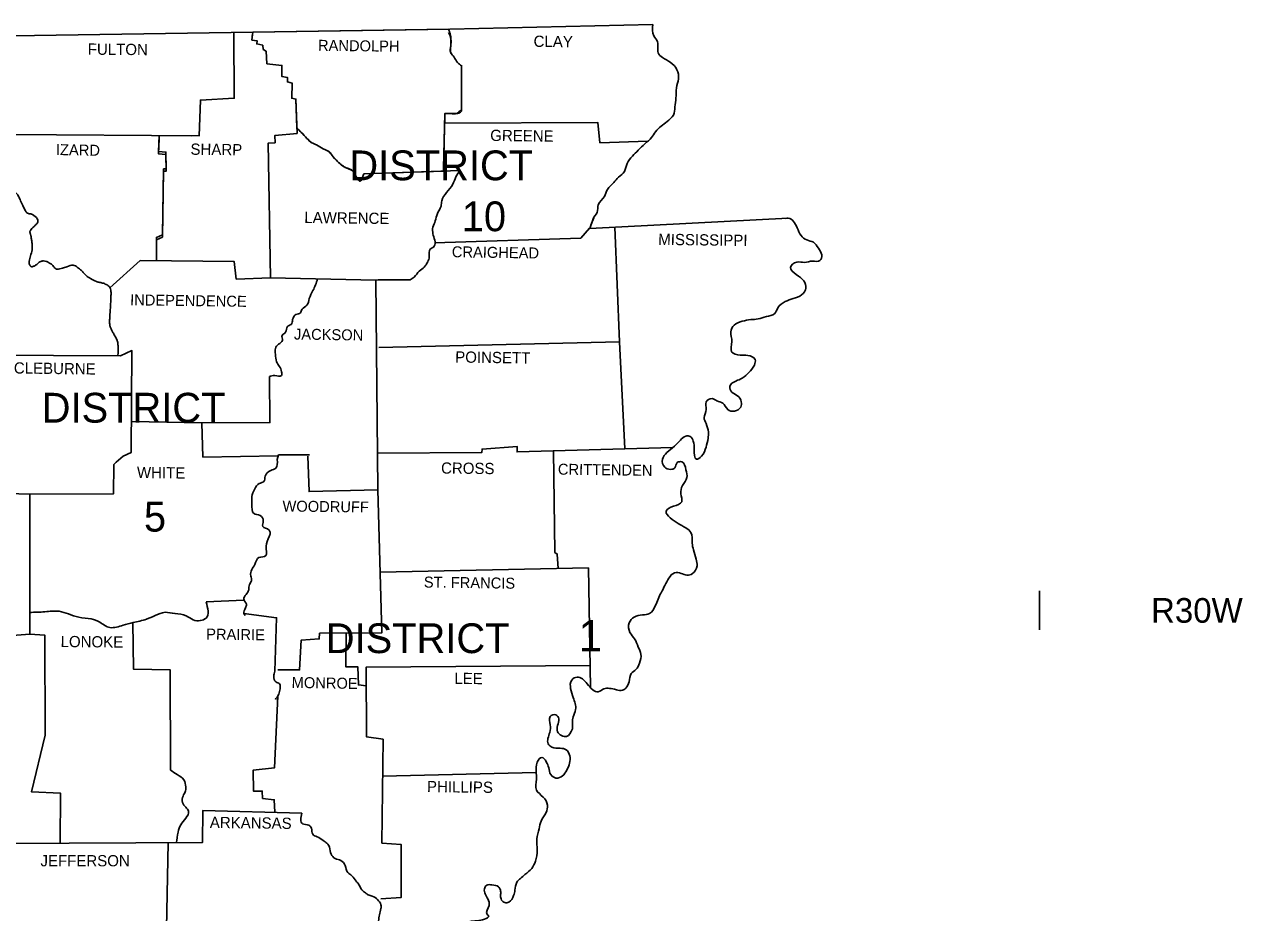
# Model space of a CAD drawing. Extents: x 31699 to 244310, y -8841 to 11474.
# Drawn here: x 80783 to 85344, y 7032 to 10358 of the extents above; entities that cross this region are included whole.
import ezdxf

# ---------------------------------------------------------------- set-up
doc = ezdxf.new("R2010")
doc.units = 0
for name, color, linetype in [('Default', 7, 'Continuous'), ('R_Border', 7, 'Continuous'), ('R_Border Prem', 7, 'Continuous'), ('R_Grid', 7, 'Continuous')]:
    doc.layers.add(name, color=color, linetype=linetype)

msp = doc.modelspace()

# ---------------------------------------------------------------- linework, layer by layer
at = {"layer": 'Default'}
msp.add_line((84583.5, 8237), (84583.5, 8090.7), dxfattribs=at)
at = {"layer": 'R_Border Prem'}
for p, q in [((81638.4, 10328.9), (82370.6, 10340.3)), ((82419.4, 10202.4), (82419.4, 10032.6)), ((82900.7, 9593.9), (82912.5, 9630.1)), ((82903.7, 9605.6), (82915.4, 9634)), ((81734.5, 8746.6), (81850.9, 8746.6))]:
    msp.add_line(p, q, dxfattribs=at)
for points in [[(77768, 10313), (79350.1, 10312), (80738.5, 10314.9), (82376.3, 10340.4), (83135.6, 10358)], [(80738.4, 10314.9), (80740.4, 10076.2), (80723.8, 10075.2), (80726.7, 9831.6), (80658.2, 9821.8), (80664.1, 9756.3), (80687.6, 9725.9), (80685.6, 9648.7), (80552.6, 9643.8), (80547.7, 9524.4), (80426.3, 9520.5), (80420.5, 9375.7), (80427.3, 9363.9), (80430.3, 9133), (80639.6, 9119.3), (80636.7, 8603.7), (80803, 8598.8), (80803, 8074.4), (80671.9, 8064.6), (80662.1, 7949.2), (80442, 7948.2)], [(81567.1, 10327.8), (81569.1, 10081.1), (81441.9, 10074.3), (81438, 9941.2), (80725.4, 9945.1)], [(81803.3, 9970.4), (81800, 10078.2), (81784.4, 10081.1), (81785.4, 10137.9), (81767.7, 10142.7), (81767.7, 10159.4), (81747.2, 10162.3), (81747.2, 10204.4), (81691.4, 10210.3), (81688.5, 10257.2), (81677.7, 10264.1), (81675.8, 10279.7), (81653.3, 10284.6), (81654.2, 10296.4), (81634.7, 10299.3), (81638.4, 10328.9)], [(81637.6, 10322.8), (81634.7, 10299.3), (81654.2, 10296.4), (81653.3, 10284.6), (81675.8, 10279.7), (81677.7, 10264.1), (81688.5, 10257.2), (81691.4, 10210.3), (81747.2, 10204.4), (81747.2, 10162.3), (81767.7, 10159.4), (81767.7, 10142.7), (81785.4, 10137.9), (81784.4, 10081.1), (81800, 10078.2), (81803.9, 9950), (81720.8, 9942.2), (81721.8, 9914.8), (81696.3, 9913.8), (81705.1, 9408.9), (82099.4, 9400.1), (82106.3, 8615.5), (81849, 8608.6), (81844.1, 8740.7)], [(82419.4, 10205.4), (82419.4, 10040)], [(82357.7, 10024.4), (82352.6, 9808.8), (82053.4, 9798.3)], [(82352.8, 9819.9), (82357.7, 10024.4), (82357.7, 9988.2), (82930.1, 9991.1), (82937.9, 9914.8), (83117.5, 9921.3)], [(81287.5, 9942), (81285.4, 9881.5), (81312.8, 9879.6), (81313.8, 9816.9), (81304, 9816.9), (81300.1, 9570.4), (81277.6, 9560.6), (81277.6, 9478.4)], [(81287.3, 9929.5), (81285.4, 9872.7), (81312.8, 9870.7), (81313.8, 9808.1), (81304, 9808.1), (81300.1, 9561.6), (81277.6, 9551.8), (81277.6, 9473.7)], [(81409.6, 9936.3), (81410.6, 9937.3)], [(82053.4, 9798.3), (82414.1, 9811)], [(82900.7, 9593.9), (83643.4, 9632)], [(82318.7, 9539.9), (82866.5, 9557.7), (82898.8, 9594.8)], [(82994.4, 9598.7), (83011.3, 9169.2), (83031.2, 8768.4)], [(81103.3, 9371.9), (81216.9, 9474.5), (81569.1, 9469.6), (81576, 9404), (81705.1, 9409)], [(82227.6, 9402.1), (82108.2, 9402.1), (82099.4, 9400.1)], [(83011.3, 9169.2), (82110.2, 9148.7)], [(80639.6, 9119.3), (81142.5, 9116.4), (81185.6, 9136.9), (81182.7, 8754.4), (81153.3, 8741.7), (81126.9, 8719.2), (81118.1, 8710.4), (81117.1, 8600.8), (80803, 8598.8)], [(81700.2, 9039.1), (81702.2, 8866.9), (81447.8, 8865.9), (81183.6, 8870.9)], [(81447.8, 8865.9), (81451.7, 8737.8), (81733.4, 8742.8)], [(82105.1, 8752.4), (82495.7, 8754.4), (82496.7, 8768.1), (82627.8, 8777.9), (82627.8, 8757.3), (83210.6, 8773.3)], [(82764.7, 8761.1), (82769.6, 8380.6), (82778.4, 8374.8), (82781.6, 8320.6)], [(81734.5, 8746.6), (81729.6, 8728.9)], [(82106.3, 8615.5), (82121, 8079.3), (81888.1, 8078.3), (81887.1, 8056.8), (81819.6, 8052.9), (81813.7, 7941.3), (81731.5, 7941.3)], [(82114.7, 8307.2), (82894.9, 8322.9)], [(82894.9, 8322.9), (82903.1, 7874.7)], [(81463.5, 8195.7), (81605.3, 8202.6)], [(81605.3, 8151.7), (81727.6, 8136), (81720.8, 7936.4)], [(80803, 8074.4), (80859.8, 8070.5), (80860.8, 7696.7), (80809.9, 7484.4), (80918.5, 7479.5), (80917.5, 7292.5)], [(81189.5, 8119.4), (81191.5, 7944.3), (81329.4, 7941.3), (81330.4, 7565.6)], [(81987.9, 8078.7), (81986.9, 7952.1), (82031.9, 7952.1), (82033.9, 7884.6), (82062.8, 7881.6)], [(82118, 7084.2), (82194.3, 7089.1), (82193.4, 7287.8), (82121.9, 7292.6), (82125.8, 7681.1), (82064.2, 7689.9), (82062.2, 7951.1), (82901.6, 7957)], [(81731.5, 7842.5), (81719.8, 7574.4), (81639.6, 7565.6), (81641.5, 7486.4), (81673.8, 7487.3), (81674.8, 7460), (81718.8, 7455.1), (81720.3, 7407.8)], [(82124.5, 7543), (82699.3, 7557.3)], [(81821.6, 7405.2), (81451.7, 7414.9), (81449.8, 7294.6), (80701.3, 7291.7)], [(81321.7, 7294.1), (81313.8, 6910.1), (81449.8, 6899.3)]]:
    msp.add_lwpolyline(points, dxfattribs=at)
for points in [[(83135.6, 10358), (83140.4, 10314.9), (83154.1, 10292.4), (83156.1, 10251.3), (83172.7, 10233.7), (83201.1, 10216.1), (83226.5, 10187.8), (83232.4, 10154.5), (83224.6, 10120.2), (83222.6, 10082.1), (83218.7, 10048.8), (83212.9, 10018.5), (83189.4, 9994), (83166.9, 9976.4), (83146.3, 9955.9), (83131.6, 9934.3), (83106.2, 9910.9), (83080.8, 9886.4), (83060.2, 9864.9), (83039.7, 9837.5), (83029.9, 9807.2), (83007.4, 9785.6), (82989.8, 9766.1), (82966.3, 9739.6), (82954.6, 9713.2), (82932, 9682.9), (82927.2, 9653.5), (82912.5, 9630.1), (82911.5, 9626.1)], [(82370.6, 10340.3), (82372.5, 10335.8), (82374.3, 10331.2), (82377.4, 10322), (82379.5, 10312.6), (82379.8, 10310.3), (82380, 10307.9), (82380.2, 10303.2), (82380.1, 10296.6), (82379.8, 10290), (82379.5, 10283.4), (82379.2, 10276.8), (82379.1, 10273.7), (82378.6, 10264.6), (82378.6, 10258.4), (82378.8, 10255.4), (82379, 10253.9), (82379.1, 10253.1), (82379.2, 10252.3), (82380, 10249.9), (82380.6, 10248.7), (82381.3, 10247.6), (82382.9, 10245.5), (82384.7, 10243.6), (82388.6, 10239.7), (82390.4, 10237.8), (82392, 10235.7), (82395.1, 10230.6), (82398.1, 10225.4), (82401.3, 10220.2), (82402.9, 10217.6), (82404.7, 10215.1), (82406.8, 10212.7), (82409.2, 10210.4), (82411.8, 10208.4), (82419.4, 10202.4)], [(82371.4, 10327.7), (82380.2, 10303.2), (82379.2, 10276.8), (82379.2, 10252.3), (82392, 10235.7), (82404.7, 10215.1), (82414.5, 10206.3)], [(82415.5, 10037.1), (82402.7, 10024.4), (82378.3, 10024.4), (82357.7, 10024.4)], [(82419.4, 10032.6), (82417.6, 10030.9), (82415.6, 10029.3), (82411.6, 10026.7), (82407.3, 10025), (82405, 10024.5), (82403.9, 10024.4), (82402.7, 10024.4), (82378.3, 10024.4), (82357.7, 10024.4)], [(82053.4, 9798.3), (82051.9, 9794.1), (82050.3, 9789.2), (82046.4, 9779.4), (82042.2, 9772.4), (82040, 9771.1), (82038.9, 9771.2), (82037.8, 9771.9), (82037.3, 9772.4), (82036.9, 9772.8), (82036, 9773.8), (82034.1, 9776), (82030.5, 9781.2), (82026.8, 9786.9), (82024.9, 9789.8), (82023.1, 9792.5), (82020.4, 9796.7), (82017.9, 9800.9), (82015.2, 9805.1), (82012.3, 9809.1), (82009.2, 9812.2), (82005.5, 9814.5), (81997, 9817.8), (81988.1, 9820.6), (81980.1, 9824.8), (81974.8, 9828.7), (81969.6, 9832.8), (81964.5, 9837), (81959.5, 9841.4), (81949.1, 9851.5), (81939, 9861.9), (81937, 9864.2), (81935.3, 9866.6), (81932.1, 9871.7), (81928.6, 9876.5), (81924.3, 9880.5), (81923, 9881.4), (81921.6, 9882.2), (81913.1, 9886.6), (81907.4, 9889.3), (81901.8, 9892.3), (81889.1, 9899.6), (81876.3, 9906.9), (81870.9, 9909.6), (81865.3, 9911.9), (81859.8, 9914.4), (81854.8, 9917.7), (81853.6, 9918.8), (81852.3, 9919.9), (81849.9, 9922.1), (81845.3, 9926.8), (81836.2, 9936.3), (81819.7, 9953.2), (81803.3, 9970.4)], [(81814.7, 9958.8), (81836.2, 9936.3), (81854.8, 9917.7), (81876.3, 9906.9), (81901.8, 9892.3), (81924.3, 9880.5), (81939, 9861.9), (81959.5, 9841.4), (81980.1, 9824.8), (82012.3, 9809.1), (82023.1, 9792.5), (82037.8, 9771.9), (82053.4, 9798.3)], [(82414.1, 9811), (82398.8, 9786.6), (82387.1, 9759.2), (82363.6, 9727.9), (82346, 9697.6), (82343, 9677), (82329.4, 9649.6), (82321.5, 9622.2), (82312.7, 9598.8), (82312.7, 9574.3), (82319.6, 9549.8), (82317.6, 9527.3), (82302.9, 9516.6), (82299, 9488.2), (82293.1, 9468.6), (82280.4, 9449.1), (82261.8, 9434.4), (82242.3, 9411.9), (82227.6, 9402.1)], [(80687.6, 9725.9), (80697.2, 9722.3), (80707, 9720.3), (80716.9, 9719.5), (80726.7, 9719.1), (80732.8, 9721.1), (80738.9, 9725.5), (80744.7, 9728.9), (80747.5, 9729.2), (80750.2, 9727.9), (80755.8, 9722.3), (80760.1, 9716), (80763.6, 9709.3), (80766.8, 9702.5), (80775.6, 9682.9), (80782.4, 9668.5), (80786.1, 9661.4), (80788.2, 9657.9), (80790.3, 9654.5), (80794.9, 9650.8), (80801.1, 9649.2), (80807.7, 9648), (80810.9, 9647.1), (80813.8, 9645.7), (80831.4, 9630.1), (80833.9, 9621.6), (80833.3, 9617.2), (80831.4, 9613.4), (80827.7, 9609.4), (80823.7, 9605.6), (80819.6, 9601.8), (80815.8, 9597.8), (80814, 9595.9), (80808.4, 9590.4), (80805.4, 9586.5), (80804.5, 9584.4), (80804, 9582.1), (80804.3, 9577.5), (80805.4, 9572.9), (80806.8, 9568.2), (80807.9, 9563.5), (80810, 9550.8), (80811.8, 9538.1), (80811.8, 9513.6), (80806, 9491.1), (80801.1, 9470.6), (80800.6, 9466.1), (80801.2, 9461.7), (80803, 9457.3), (80804.3, 9455.1), (80806, 9453), (80808, 9451.3), (80810.2, 9450.5), (80815.1, 9451.2), (80824.6, 9455.9), (80829.5, 9459.4), (80834.1, 9463.6), (80838.9, 9467.7), (80844.1, 9470.6), (80849.1, 9471.8), (80854.4, 9472.3), (80864.7, 9470.6), (80874.7, 9465.7), (80884.2, 9459.8), (80889.5, 9454.9), (80894.1, 9449), (80899, 9443.8), (80901.7, 9442.1), (80903.2, 9441.5), (80904.8, 9441.2), (80915, 9442.2), (80925.3, 9445.1), (80942, 9450), (80965.5, 9456.9), (80982.1, 9448.1), (80996.8, 9436.3), (81001.3, 9431.8), (81005.5, 9427), (81009.8, 9422.2), (81014.4, 9417.7), (81031, 9406), (81052.5, 9395.2), (81059, 9393.1), (81065.6, 9391.7), (81072.3, 9390.3), (81078.9, 9388.4), (81092.8, 9382.4), (81098.7, 9377.9), (81101.3, 9375.1), (81102.4, 9373.5), (81103.4, 9371.8), (81105, 9368.2), (81107.3, 9357.6), (81107.5, 9350.5), (81107.3, 9343.4), (81106.3, 9318.9), (81104.4, 9288.6), (81102.4, 9255.3), (81102, 9247.2), (81102.1, 9239.1), (81103, 9231), (81104, 9227), (81105.4, 9223), (81110.5, 9212), (81116.1, 9201.5), (81123.1, 9189), (81129.8, 9176.1), (81132.9, 9164.5), (81133.4, 9158.6), (81133.7, 9152.6), (81134.2, 9134.5), (81132.9, 9116.5)], [(83632.6, 9631), (83643.4, 9632), (83676.6, 9596.8), (83691.3, 9567.4), (83712.8, 9550.8), (83737.3, 9542), (83755.9, 9519.5), (83768.6, 9495), (83761.7, 9473.5), (83734.3, 9471.6), (83704, 9466.7), (83674.7, 9467.6), (83651.2, 9448.1), (83672.7, 9421.7), (83701.1, 9397.2), (83708.9, 9370.8), (83693.2, 9345.3), (83661.9, 9331.6), (83631.6, 9319.9), (83604.2, 9296.4), (83591.5, 9273.9), (83561.2, 9264.1), (83529.9, 9255.3), (83502.5, 9252.4), (83471.2, 9246.5), (83440.8, 9231.8), (83428.1, 9206.4), (83432, 9170.2), (83431, 9132.1), (83463.3, 9119.3), (83491.7, 9118.4), (83519.1, 9103.7), (83516.2, 9082.2), (83495.6, 9054.8), (83471.2, 9033.2), (83446.7, 9022.5), (83424.2, 9001.9), (83432, 8981.4), (83452.6, 8967.7), (83467.2, 8945.2), (83465.3, 8924.6), (83441.8, 8910), (83416.4, 8915.8), (83397.8, 8940.3), (83376.2, 8948.1), (83357.7, 8956.9), (83336.1, 8944.2), (83336.1, 8915.8), (83328.3, 8885.5), (83335.2, 8863), (83344, 8831.7), (83343, 8808.2), (83335.2, 8774.9), (83318.5, 8740.7), (83299, 8729.9), (83291.1, 8767.1), (83287.2, 8797.4), (83275.5, 8815), (83259.8, 8816), (83239.3, 8801.3), (83216.8, 8778.8), (83188.4, 8754.4), (83171.8, 8729.9), (83180.6, 8699.6), (83202.1, 8691.8), (83218.7, 8697.6), (83227.5, 8717.2), (83244.2, 8720.1), (83259.8, 8689.8)], [(81880.7, 9405.1), (81863.6, 9361), (81849.9, 9331.6), (81841.1, 9306.2), (81822.5, 9291.5), (81816.7, 9277.8), (81800, 9272), (81787.3, 9252.4), (81781.4, 9234.8), (81767.7, 9227), (81760.9, 9205.4), (81748.2, 9193.7), (81749.2, 9174.1), (81734.5, 9160.4), (81722.7, 9144.8), (81722.7, 9123.2), (81727.6, 9094.9), (81737.4, 9078.2), (81746.2, 9056.7), (81745.2, 9043), (81720.8, 9043), (81700.2, 9039.1)], [(81729.6, 8728.9), (81724.7, 8696.7), (81706.1, 8687.9), (81684.6, 8666.3), (81679.7, 8646.8), (81662.1, 8638.9), (81645.4, 8618.4), (81634.7, 8590), (81634.7, 8560.7), (81641.5, 8527.4), (81666, 8518.6), (81677.7, 8499), (81675.8, 8478.5), (81699.3, 8464.8), (81703.2, 8453), (81699.3, 8440.3), (81688.5, 8404.1), (81689.5, 8379.7), (81687.5, 8368.9), (81661.1, 8362), (81645.4, 8335.6), (81634.7, 8317), (81630.8, 8292.6), (81633.7, 8275), (81625.9, 8261.3), (81622.9, 8240.7), (81613.2, 8223.1), (81604.4, 8206.5), (81614.1, 8186.9), (81611.2, 8173.2), (81605.3, 8151.7), (81610.2, 8144.8)], [(83259.8, 8689.8), (83263.7, 8661.4), (83247.1, 8631.1), (83241.2, 8600.8), (83244.2, 8570.4), (83212.9, 8553.8), (83185.5, 8534.2), (83201.1, 8510.8), (83230.5, 8489.2), (83259.8, 8472.6), (83278.4, 8456), (83283.3, 8415.9), (83288.2, 8390.4), (83298, 8355.2), (83301.9, 8330.7), (83284.3, 8301.4), (83263.7, 8295.5), (83242.2, 8302.4), (83216.8, 8304.3), (83196.2, 8284.8), (83181.5, 8257.4), (83166.9, 8230), (83156.1, 8206.5), (83145.3, 8181), (83123.8, 8151.7), (83097.4, 8146.8), (83066.1, 8139), (83047.5, 8117.4), (83050.4, 8081.2), (83068, 8056.8), (83081.7, 8026.5), (83091.5, 8000), (83086.6, 7966.8), (83072.9, 7942.3), (83055.3, 7927.6), (83047.5, 7896.3), (83034.8, 7872.8), (83023, 7865), (82999.6, 7867), (82974.1, 7871.9), (82952.6, 7869.9), (82932, 7859.1), (82911.5, 7866), (82890, 7889.5), (82872.4, 7907.1), (82852.8, 7913.9), (82832.3, 7903.2), (82828.3, 7870.9), (82838.1, 7837.6), (82846.9, 7792.6), (82838.1, 7765.2), (82835.2, 7720.2)], [(80802.6, 8156.5), (80859.8, 8158.5), (80913.6, 8160.5), (80947.8, 8150.7), (80987, 8138), (81033, 8132.1), (81065.2, 8119.4), (81103.4, 8099.8), (81152.3, 8108.6), (81190.5, 8118.4), (81240.4, 8131.1), (81272.7, 8144.8), (81309.9, 8156.6), (81347, 8151.7), (81389.1, 8143.9), (81415.5, 8128.2), (81463.5, 8135.1), (81463.5, 8195.7)], [(81720.8, 7936.4), (81716.9, 7916.9), (81724.7, 7896.3), (81738.4, 7889.5), (81740.3, 7869.9), (81735.5, 7850.3), (81731.5, 7842.5), (81722.7, 7830.8)], [(82835.2, 7720.2), (82812.7, 7691.8), (82779.4, 7709.4), (82779.4, 7732.9), (82784.3, 7757.4), (82772.6, 7773), (82752, 7766.2), (82752, 7735.9), (82750.1, 7706.5), (82744.2, 7664.4), (82757.9, 7651.7), (82789.2, 7647.8), (82811.7, 7641.9), (82825.4, 7619.4), (82824.4, 7592), (82813.7, 7565.6), (82798, 7544.1), (82773.5, 7536.3), (82754, 7549), (82746.2, 7574.4), (82737.3, 7596.9), (82720.7, 7613.6), (82703.1, 7595), (82699.2, 7560.7), (82700.2, 7531.4), (82700.2, 7491.3), (82725.6, 7464.8), (82741.3, 7434.5), (82736.4, 7407.1), (82717.8, 7374.8), (82710, 7346.5), (82702.1, 7308.3), (82703.1, 7266.2), (82696.3, 7225.1), (82682.6, 7197.7), (82657.1, 7175.2), (82640.5, 7160.6), (82626.8, 7145.9), (82619.9, 7116.5), (82615, 7096), (82596.5, 7071.5), (82581.8, 7069.6), (82570, 7079.4), (82566.1, 7096), (82566.1, 7112.6), (82558.3, 7129.3), (82533.8, 7136.1), (82514.3, 7135.1), (82505.5, 7121.4), (82518.2, 7083.3), (82523.1, 7058.8), (82516.2, 7025.5), (82520.1, 7021.6), (82484.9, 7003), (82456.5, 7000.1), (82433.1, 6993.3), (82410.6, 6978.6), (82399.8, 6957.1), (82384.1, 6939.4), (82370.4, 6922.8), (82351.9, 6915), (82331.3, 6918.9), (82303.9, 6921.8), (82288.3, 6902.3), (82293.1, 6873.9), (82311.7, 6857.3), (82339.1, 6849.4), (82367.5, 6851.4), (82394.9, 6854.3), (82420.3, 6840.6), (82415.5, 6814.2), (82391, 6801.5), (82354.8, 6797.6), (82325.4, 6800.5), (82290.2, 6792.7), (82272.6, 6770.2), (82282.4, 6735.9), (82320.5, 6722.2), (82338.2, 6689.9), (82339.1, 6659.6), (82326.4, 6619.5), (82308.8, 6600.9), (82274.6, 6593.1), (82248.1, 6588.2), (82244.2, 6543.2), (82232.5, 6520.7), (82211.9, 6513.8), (82182.6, 6528.5), (82165, 6535.4), (82143.5, 6545.1), (82116.1, 6561.8), (82095.5, 6558.8), (82101.4, 6515.8), (82103.3, 6513.8), (82126.8, 6481.5), (82150.3, 6456.1), (82161.1, 6425.8)], [(81330.4, 7565.6), (81354.9, 7549), (81380.3, 7529.4), (81387.1, 7503), (81385.2, 7484.4), (81377.4, 7468.8), (81375.4, 7444.3), (81387.1, 7426.7), (81397.9, 7412), (81387.1, 7385.6), (81368.6, 7361.1), (81358.8, 7333.7), (81351.9, 7292.6)], [(81821.6, 7405.2), (81824.5, 7365), (81848, 7359.2), (81857.8, 7348.4), (81862.7, 7325.9), (81879.3, 7316.1), (81901.8, 7302.4), (81915.5, 7292.6), (81925.3, 7277), (81931.1, 7251.6), (81946.8, 7234.9), (81968.3, 7227.1), (81984, 7208.5), (81993.8, 7182.1), (82009.4, 7170.3), (82025.1, 7149.8), (82032.9, 7141), (82046.6, 7117.5), (82060.3, 7105.8), (82070.1, 7098.9), (82085.7, 7094), (82105.3, 7081.3), (82118, 7061.7), (82118, 7047.1), (82113.1, 7024.6), (82109.2, 7001.1), (82107.3, 6974.7), (82105.3, 6951.2), (82114.1, 6931.6), (82109.2, 6902.3), (82099.4, 6886.6), (82098.4, 6865.1), (82095.5, 6832.8), (82091.6, 6814.2), (82082.8, 6783.9), (82070.1, 6768.2)]]:
    msp.add_spline(points, degree=3, dxfattribs=at)

# ---------------------------------------------------------------- texts
at = {"layer": 'R_Border'}
for s, height, rotation, p in [('CLAY', 42.06, 359.2258, (82689.4, 10273.9)), ('FULTON', 42.06, 359.4996, (81020.2, 10244.5)), ('RANDOLPH', 41.09, 359.2583, (81882.2, 10259.2)), ('GREENE', 42.07, 359.2361, (82527, 9921.6)), ('IZARD', 41.08, 358.9258, (80900.9, 9868.8)), ('SHARP', 42.06, 359.3905, (81404.8, 9869.8)), ('LAWRENCE', 42.07, 359.2678, (81830.8, 9614.2)), ('MISSISSIPPI', 42.062, 359.3097, (83156.1, 9532.2)), ('CRAIGHEAD', 41.09, 359.1159, (82383.2, 9486.2)), ('INDEPENDENCE', 41.081, 359.2187, (81178.7, 9306.2)), ('JACKSON', 41.08, 359.1352, (81792.2, 9178)), ('POINSETT', 42.06, 359.1987, (82395.9, 9091.9)), ('CLEBURNE', 42.06, 359.2535, (80743.4, 9050.8)), ('CROSS', 42.06, 359.3839, (82343, 8676.1)), ('CRITTENDEN', 41.09, 359.213, (82780.4, 8672.2)), ('WHITE', 42.07, 359.3139, (81204.2, 8659.5)), ('WOODRUFF', 41.08, 359.2748, (81749.2, 8534.2)), ('ST. FRANCIS', 41.081, 359.2216, (82278.5, 8249.5)), ('PRAIRIE', 41.09, 359.2116, (81463.5, 8054.8)), ('LONOKE', 42.07, 359.4974, (80918.5, 8026.5)), ('MONROE', 41.08, 359.0331, (81783.4, 7873.8)), ('LEE', 42.07, 359.4327, (82392.9, 7888.5)), ('PHILLIPS', 42.06, 359.3179, (82290.2, 7483.4)), ('ARKANSAS', 42.06, 359.2678, (81477.2, 7349.4))]:
    msp.add_text(s, height=height, rotation=rotation, dxfattribs=at).set_placement(p)
for s, height, p in [('R30W', 92.4, (85001.6, 8117.6)), ('JEFFERSON', 42.07, (80843.2, 7205.6))]:
    msp.add_text(s, height=height, dxfattribs=at).set_placement(p)
at = {"layer": 'R_Border Prem'}
msp.add_text('1', height=117.4, dxfattribs=at).set_placement((82858.7, 8010.8))
at = {"layer": 'R_Grid'}
for s, height, p in [('DISTRICT', 111.54, (81999.9, 9774.3)), ('10', 111.54, (82420.7, 9583.5)), ('DISTRICT', 111.54, (80848, 8866.9)), ('5', 111.5, (81230.6, 8458.9)), ('DISTRICT', 111.54, (81911.6, 8003.9))]:
    msp.add_text(s, height=height, dxfattribs=at).set_placement(p)

doc.saveas('drawing.dxf')
